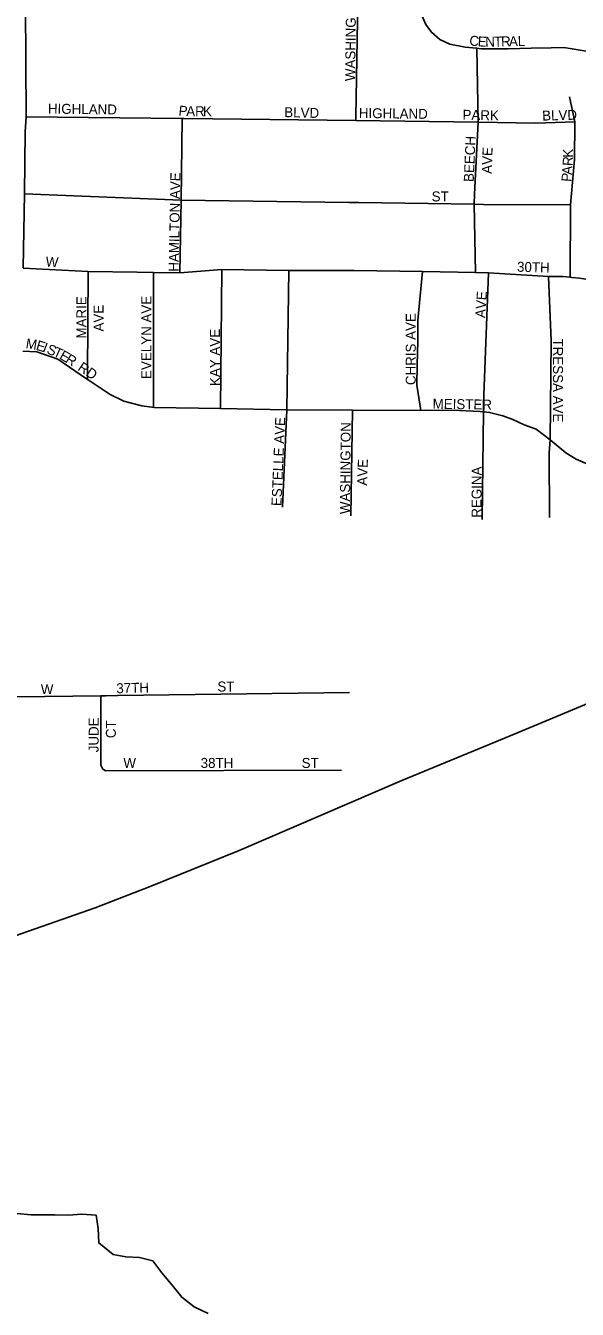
# Model space of a CAD drawing. Extents: x 1857828 to 2277390, y 930619 to 1324581.
# Drawn here: x 2054846 to 2057609, y 1249186 to 1255617 of the extents above; entities that cross this region are included whole.
import ezdxf

# ---------------------------------------------------------------- set-up
doc = ezdxf.new("R2010")
doc.units = 0
for name, color, linetype in [('GM_X_City_Street', 7, 'Continuous'), ('GM_X_City_Street_Text', 7, 'Continuous'), ('GM_X_Minor_River', 7, 'Continuous')]:
    doc.layers.add(name, color=color, linetype=linetype)

msp = doc.modelspace()

# ---------------------------------------------------------------- linework, layer by layer
at = {"layer": 'GM_X_City_Street'}
for points in [[(2056500, 1255159), (2056510.7, 1255840.2), (2056509, 1256533.2), (2056512.2, 1256884.5)], [(2056790.2, 1255841.2), (2056794.2, 1255772.9), (2056804.3, 1255728.7), (2056826.4, 1255676.5), (2056850.5, 1255622.3), (2056878.6, 1255584.1), (2056920.7, 1255547.9), (2056970.8, 1255523.8), (2057047, 1255509.7), (2057105.8, 1255503.8), (2057127.2, 1255501.6), (2057263.5, 1255501.5), (2057377.7, 1255503.5), (2057477.9, 1255505.4), (2057542.1, 1255507.4), (2057584.2, 1255501.3), (2057644.3, 1255491.2), (2057701.2, 1255489.6), (2057820.2, 1255421), (2057867.5, 1255377.4)], [(2054833.4, 1254404.3), (2054839.1, 1254773.9), (2054842.9, 1255084.3), (2054848.2, 1255160.7), (2054844.8, 1255718.4)], [(2057094.8, 1254773.6), (2057113.1, 1255132.7), (2057105.8, 1255503.8)], [(2057573.3, 1254356.3), (2057575, 1254719.1), (2057594.9, 1254946), (2057596.2, 1255134.8), (2057569.7, 1255259.7)], [(2054848.2, 1255160.7), (2055628.9, 1255152.3), (2055639.7, 1255152.2), (2056499.7, 1255141.1), (2056500, 1255159)], [(2055617.1, 1254378.8), (2055624.7, 1254742.6), (2055628.9, 1255152.3)], [(2056499.7, 1255141.1), (2057113.1, 1255132.7), (2057401.7, 1255128.7), (2057596.2, 1255134.8)], [(2054837.2, 1254773.9), (2054839.1, 1254773.9), (2055624.7, 1254742.6), (2056464.8, 1254731.7), (2056513.9, 1254731.1), (2057092.2, 1254722.3), (2057139.8, 1254721.6), (2057575, 1254719.1)], [(2057100, 1254380.6), (2057092.2, 1254722.3), (2057094.8, 1254773.6)], [(2054833.4, 1254402.9), (2055158.3, 1254384.9), (2055404.9, 1254381.8), (2055485.3, 1254380.7), (2055617.1, 1254378.8), (2055827.5, 1254394.8), (2056163.3, 1254390.7), (2056491.1, 1254390.7), (2056833, 1254384.7), (2057100, 1254380.6), (2057164.7, 1254378.6), (2057465.3, 1254360), (2057537.5, 1254359.8), (2057573.3, 1254356.3), (2057581.6, 1254355.5), (2057619.7, 1254351.3), (2057673.9, 1254342.9), (2057760.1, 1254328.4), (2057790.1, 1254325.4), (2057824.2, 1254322), (2057855.9, 1254319.9)], [(2055155.9, 1253845), (2055156, 1253869.9), (2055158.3, 1254384.9)], [(2055485.6, 1253709), (2055485.3, 1254380.7)], [(2055821.4, 1253699.2), (2055827.5, 1254394.8)], [(2056132.2, 1253204.6), (2056153.2, 1253692.8), (2056163.3, 1254390.7)], [(2056824.5, 1253688.8), (2056804.9, 1253815.5), (2056807.4, 1253917.9), (2056809.9, 1254036.4), (2056810.3, 1254140.9), (2056833, 1254384.7)], [(2057133.1, 1253142.7), (2057136.3, 1253415.9), (2057139.1, 1253682.2), (2057139.6, 1253723.2), (2057164.7, 1254378.6)], [(2057470.2, 1253152.6), (2057468.2, 1253476.3), (2057473.5, 1253541.9), (2057478.3, 1254038.7), (2057465.3, 1254360)], [(2054831.4, 1253986), (2054902.1, 1253982.9), (2055006.3, 1253945.8), (2055092.2, 1253887.9), (2055155.9, 1253845), (2055158.7, 1253843.1), (2055268.4, 1253768.8), (2055336.5, 1253735.5), (2055428.1, 1253712.3), (2055488.9, 1253704.6), (2055821.4, 1253699.2), (2056153.2, 1253692.8), (2056483, 1253690.8)], [(2056474.9, 1253160.7), (2056483, 1253690.8)], [(2056483, 1253690.8), (2056824.5, 1253688.8), (2056848.5, 1253690.1), (2057019.1, 1253688.7), (2057121.5, 1253683.8), (2057139.1, 1253682.2), (2057169.6, 1253679.4), (2057235.7, 1253662.8), (2057285.8, 1253644.3), (2057343.8, 1253617.7), (2057403.4, 1253595.7), (2057473.5, 1253541.9), (2057551.6, 1253477.3), (2057603.6, 1253444.8), (2057662.4, 1253419.7), (2057725.1, 1253401.5), (2057810.1, 1253391.4)], [(2054793, 1251057.2), (2054793, 1251057.2), (2055194.4, 1251198.3), (2055469.5, 1251304.1), (2055915.1, 1251484.7), (2056730.1, 1251836), (2057252, 1252050.7), (2057705.6, 1252239.4), (2057777.9, 1252267.5), (2057777.9, 1252268.5)], [(2054800.6, 1252253.9), (2055221.3, 1252259.9)], [(2055221.3, 1252259.9), (2055246.4, 1252260.3), (2055307.7, 1252261.1), (2056467.3, 1252276.7)], [(2055231.9, 1251891.9), (2055221.9, 1251912.1), (2055221.3, 1252259.9)], [(2055231.9, 1251891.9), (2055247.9, 1251883.8), (2056427.6, 1251887.2)]]:
    msp.add_lwpolyline(points, dxfattribs=at)
at = {"layer": 'GM_X_Minor_River'}
msp.add_lwpolyline([(2054801.2, 1249667.1), (2054873.5, 1249659.6), (2054941.8, 1249660), (2054991.9, 1249660.4), (2055058.2, 1249658.8), (2055126.4, 1249663.3), (2055198.7, 1249657.8), (2055209.3, 1249591.5), (2055212, 1249519.2), (2055284.7, 1249461.4), (2055347.1, 1249449.8), (2055415.4, 1249446.2), (2055481.8, 1249428.6), (2055528.4, 1249368.6), (2055579.2, 1249306.7), (2055627.9, 1249246.7), (2055690.5, 1249198.9), (2055759, 1249165.2)], dxfattribs=at)

# ---------------------------------------------------------------- texts
at = {"layer": 'GM_X_City_Street_Text'}
for s, rotation, p in [('WASHINGTON', 89.39078, (2056496.1, 1255338.8)), ('C', 352.15498, (2057065.7, 1255519.5)), ('E', 356.30478, (2057108.9, 1255513.7)), ('N', 1.0403, (2057148.5, 1255511.3)), ('T', 1.08789, (2057192.6, 1255512.1)), ('R', 1.11014, (2057227.8, 1255512.8)), ('A', 1.09288, (2057267.4, 1255513.6)), ('L', 1.09278, (2057311.4, 1255514.4)), ('HIGHLAND', 359.21563, (2054956.8, 1255176.5)), ('P', 354.25407, (2055609.8, 1255167.5)), ('A', 359.4296, (2055649.8, 1255163.7)), ('R', 359.99406, (2055694.3, 1255163.3)), ('K', 359.99285, (2055733.9, 1255163.3)), ('BLVD', 358.48198, (2056140.6, 1255158.9)), ('HIGHLAND', 359.21563, (2056514.4, 1255154.5)), ('PARK', 358.78182, (2057033.7, 1255145.7)), ('BLVD', 1.54736, (2057433.7, 1255141.2)), ('BEECH', 87.51208, (2057090.1, 1254833.1)), ('AVE', 88.02609, (2057180.5, 1254874)), ('K', 89.59866, (2057587.6, 1254955.4)), ('R', 86.22477, (2057584.9, 1254912.7)), ('HAMILTON AVE', 88.91712, (2055611.7, 1254383.9)), ('P', 85.87156, (2057579.2, 1254833.4)), ('A', 85.89398, (2057581.7, 1254868.5)), ('ST', 0.00001, (2056879.5, 1254736.5)), ('W', 355.60387, (2054944.2, 1254410.8)), ('30TH', 358.21116, (2057306.6, 1254384.5)), ('AVE', 86.04937, (2057147.3, 1254151.3)), ('MARIE', 90, (2055149.7, 1254049.5)), ('AVE', 90, (2055235.7, 1254084.7)), ('EVELYN AVE', 90, (2055475.3, 1253847.1)), ('CHRIS AVE', 90, (2056799.7, 1253816.3)), ('KAY AVE', 90, (2055818.5, 1253811.9)), ('M', 351.03779, (2054843.5, 1254001.6)), ('E', 344.00207, (2054894.1, 1253993.7)), ('I', 339.17278, (2054926.8, 1253984.4)), ('S', 338.40152, (2054947.2, 1253976.6)), ('TRESSA AVE', 270, (2057487.3, 1254049.5)), ('T', 336.2095, (2054979.5, 1253963.9)), ('E', 330.3432, (2055010.5, 1253950.3)), ('R', 328.64065, (2055040.8, 1253933.1)), ('RD', 325.46935, (2055102.9, 1253894.4)), ('MEISTER', 359.04425, (2056884.1, 1253698.1)), ('ESTELLE AVE', 87.48198, (2056126.5, 1253209.5)), ('WASHINGTON', 89.39083, (2056469.7, 1253169.6)), ('AVE', 88.02661, (2056555.7, 1253312)), ('REGINA', 90, (2057129.7, 1253151.9)), ('W', 0.00001, (2054921.5, 1252268.1)), ('37TH', 1.36741, (2055300.3, 1252272.5)), ('ST', 0.00001, (2055805.9, 1252281.3)), ('JUDE', 90, (2055211.3, 1251977.1)), ('CT', 90, (2055297.3, 1252047.5)), ('W', 0.00001, (2055335.1, 1251898.5)), ('38TH', 0.00001, (2055722.3, 1251898.5)), ('ST', 0.00001, (2056228.3, 1251898.5))]:
    msp.add_text(s, height=50, rotation=rotation, dxfattribs=at).set_placement(p)

doc.saveas('drawing.dxf')
